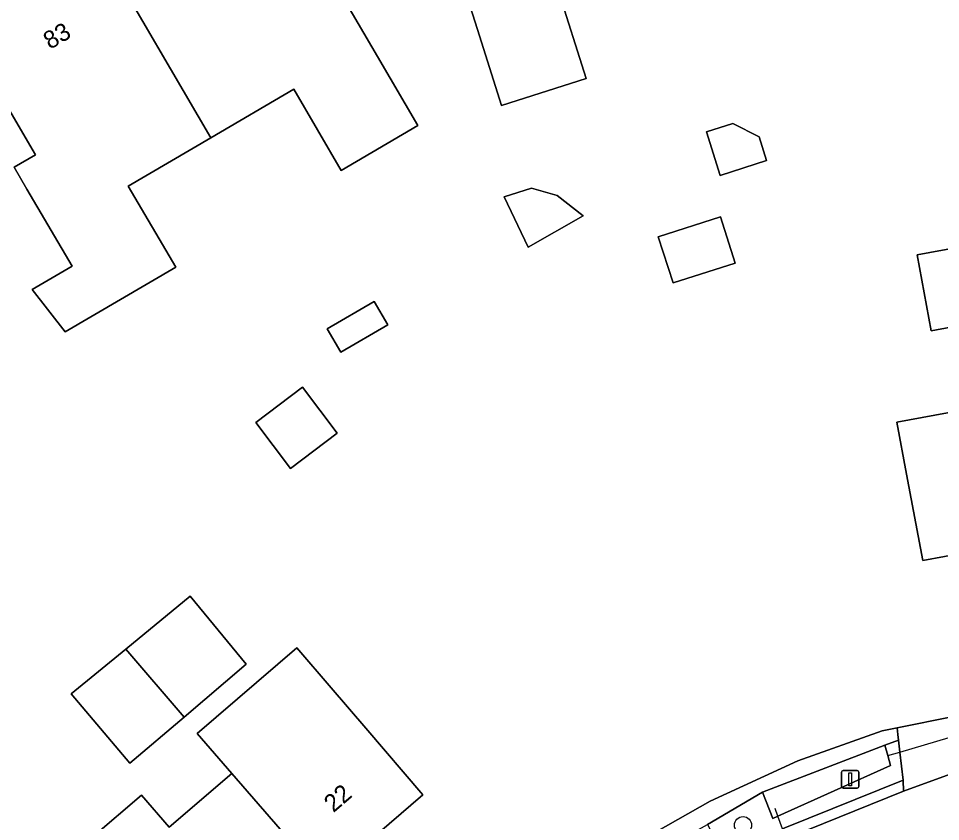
# Model space of a CAD drawing. Extents: x 160455 to 162082, y 388339 to 389736.
# Drawn here: x 161171.6 to 161223.9, y 388427.9 to 388473.6 of the extents above; entities that cross this region are included whole.
import ezdxf

# ---------------------------------------------------------------- set-up
doc = ezdxf.new("R2010")
doc.units = 0
for name, color, linetype in [('IMGEO_Berm_groen', 7, 'Continuous'), ('IMGEO_Boom', 7, 'Continuous'), ('IMGEO_Duiker', 7, 'Continuous'), ('IMGEO_Erf', 7, 'Continuous'), ('IMGEO_Groenvoorziening', 7, 'Continuous'), ('IMGEO_Haag', 7, 'Continuous'), ('IMGEO_Lichtmast', 7, 'Continuous'), ('IMGEO_Pand', 7, 'Continuous'), ('IMGEO_Pand_nummerreeks', 7, 'Continuous'), ('IMGEO_Rijbaan_lokaal_halfverhard', 7, 'Continuous'), ('IMGEO_Rijbaan_lokaal_open', 7, 'Continuous'), ('IMGEO_Voetpad_open', 7, 'Continuous'), ('IMGEO_Waterloop', 7, 'Continuous')]:
    doc.layers.add(name, color=color, linetype=linetype)

msp = doc.modelspace()

# ---------------------------------------------------------------- linework, layer by layer
at = {"layer": 'IMGEO_Berm_groen'}
msp.add_lwpolyline([(161214.97, 388427.541), (161215.091, 388427.597), (161221.817, 388430.311), (161221.636, 388431.903), (161221.559, 388432.577), (161220.787, 388432.287), (161220.943, 388431.698), (161221.091, 388431.141), (161214.705, 388428.251), (161214.406, 388428.115), (161213.828, 388429.613), (161210.697, 388427.784), (161211.157, 388426.916), (161204.552, 388423.069), (161205.499, 388422.419)], dxfattribs=at)
at = {"layer": 'IMGEO_Boom'}
msp.add_circle((161212.721, 388427.74), 0.489, dxfattribs=at)
at = {"layer": 'IMGEO_Duiker'}
for points in [[(161220.943, 388431.698), (161221.636, 388431.903), (161225.135, 388432.936), (161225.723, 388433.11)], [(161218.426, 388418.27), (161218.065, 388419.239), (161216.736, 388422.804), (161216.519, 388423.386), (161215.18, 388426.977), (161214.97, 388427.541), (161214.705, 388428.251), (161214.543, 388428.686)]]:
    msp.add_lwpolyline(points, dxfattribs=at)
at = {"layer": 'IMGEO_Erf'}
for points in [[(161174.204, 388455.777), (161172.335, 388458.184), (161174.603, 388459.51), (161172.037, 388463.9), (161171.31, 388465.143), (161172.518, 388465.849), (161168.475, 388472.765), (161176.326, 388477.357), (161184.174, 388481.946), (161186.698, 388477.63), (161188.22, 388475.04), (161189.429, 388475.746), (161191.953, 388471.43), (161194.249, 388467.503), (161189.895, 388464.953), (161187.195, 388469.571), (161182.49, 388466.82), (161177.786, 388464.069), (161180.486, 388459.451)], [(161237.72, 388445.54), (161230.328, 388444.161), (161222.93, 388442.78), (161222.01, 388447.7), (161221.46, 388450.644), (161228.447, 388451.948), (161227.576, 388456.613), (161223.417, 388455.836), (161222.611, 388460.154), (161226.636, 388460.899), (161225.429, 388467.418), (161230.044, 388468.272), (161231.251, 388461.753), (161234.19, 388462.319), (161235.866, 388453.332), (161236.25, 388453.404), (161236.8, 388450.46)], [(161211.426, 388464.678), (161210.636, 388467.157), (161212.134, 388467.635), (161213.631, 388466.865), (161214.061, 388465.517)], [(161200.507, 388460.595), (161199.144, 388463.458), (161200.707, 388463.954), (161202.16, 388463.525), (161203.637, 388462.381)], [(161212.276, 388459.688), (161208.742, 388458.562), (161207.905, 388461.191), (161211.439, 388462.317)], [(161192.543, 388456.19), (161189.869, 388454.626), (161189.096, 388455.947), (161191.77, 388457.511)], [(161187.014, 388448.023), (161185.041, 388450.625), (161187.69, 388452.634), (161189.663, 388450.033)], [(161184.498, 388436.889), (161180.969, 388433.888), (161177.883, 388431.264), (161174.553, 388435.213), (161177.648, 388437.754), (161181.311, 388440.761)], [(161194.53, 388429.47), (161188.914, 388424.644), (161183.29, 388419.81), (161180.03, 388423.6), (161178.261, 388425.656), (161177.567, 388425.061), (161175.802, 388427.104), (161178.536, 388429.447), (161180.109, 388427.625), (161183.674, 388430.688), (161181.713, 388432.959), (161187.374, 388437.826), (161189.322, 388435.543), (161191.28, 388433.26)]]:
    msp.add_lwpolyline(points, close=True, dxfattribs=at)
for points in [[(161202.191, 388475.275), (161203.814, 388470.182), (161199.006, 388468.65), (161197.628, 388472.977), (161196.11, 388477.741)], [(161207.75, 388427.352), (161210.863, 388429.117), (161215.833, 388431.402), (161220.629, 388433.108), (161221.19, 388433.222), (161221.478, 388433.281), (161224.672, 388433.93)]]:
    msp.add_lwpolyline(points, dxfattribs=at)
msp.add_arc((161238.162, 388365.537), 134.266, 96.39138, 127.00008, dxfattribs=at)
at = {"layer": 'IMGEO_Groenvoorziening'}
msp.add_lwpolyline([(161213.828, 388429.613), (161220.787, 388432.287), (161221.559, 388432.577), (161221.522, 388432.898), (161221.478, 388433.281), (161221.19, 388433.222), (161220.629, 388433.108), (161215.833, 388431.402), (161210.863, 388429.117), (161207.75, 388427.352), (161202.933, 388424.246), (161203.522, 388423.798), (161210.697, 388427.784)], close=True, dxfattribs=at)
at = {"layer": 'IMGEO_Haag'}
msp.add_lwpolyline([(161220.787, 388432.287), (161221.559, 388432.577), (161221.522, 388432.898), (161221.478, 388433.281), (161221.19, 388433.222), (161220.629, 388433.108), (161215.833, 388431.402), (161210.863, 388429.117), (161207.75, 388427.352), (161202.933, 388424.246), (161203.522, 388423.798), (161210.697, 388427.784), (161213.828, 388429.613)], close=True, dxfattribs=at)
at = {"layer": 'IMGEO_Lichtmast'}
for p, q in [((161218.313, 388429.948), (161218.313, 388430.748)), ((161218.313, 388430.748), (161218.313, 388429.948)), ((161218.413, 388430.848), (161219.203, 388430.848)), ((161219.203, 388430.848), (161218.413, 388430.848)), ((161219.303, 388430.748), (161219.303, 388429.948)), ((161219.303, 388429.948), (161219.303, 388430.748)), ((161219.203, 388429.848), (161218.413, 388429.848)), ((161218.413, 388429.848), (161219.203, 388429.848))]:
    msp.add_line(p, q, dxfattribs=at)
msp.add_lwpolyline([(161218.733, 388430.723), (161218.883, 388430.723), (161218.883, 388429.973), (161218.733, 388429.973), (161218.733, 388430.723)], dxfattribs=at)
for centre, start, end in [((161218.413, 388430.748), 90, 180), ((161218.413, 388430.748), 90, 180), ((161219.203, 388430.748), 0, 90), ((161219.203, 388430.748), 360, 90), ((161218.413, 388429.948), 180, 270), ((161218.413, 388429.948), 180, 270), ((161219.203, 388429.948), 270, 0), ((161219.203, 388429.948), 270, 0)]:
    msp.add_arc(centre, 0.1, start, end, dxfattribs=at)
at = {"layer": 'IMGEO_Pand'}
for points in [[(161207.659, 388477.017), (161204.485, 388486.741), (161203.867, 388488.634), (161194.985, 388485.825), (161196.493, 388481.058), (161197.443, 388478.166), (161196.11, 388477.741), (161197.628, 388472.977), (161199.006, 388468.65), (161203.814, 388470.182), (161202.191, 388475.275)], [(161182.49, 388466.82), (161187.195, 388469.571), (161189.895, 388464.953), (161194.249, 388467.503), (161191.953, 388471.43), (161189.429, 388475.746), (161188.22, 388475.04), (161186.698, 388477.63), (161184.174, 388481.946), (161176.326, 388477.357)], [(161182.49, 388466.82), (161176.326, 388477.357), (161168.475, 388472.765), (161172.518, 388465.849), (161171.31, 388465.143), (161172.037, 388463.9), (161174.603, 388459.51), (161172.335, 388458.184), (161174.204, 388455.777), (161180.486, 388459.451), (161177.786, 388464.069)], [(161214.061, 388465.517), (161213.631, 388466.865), (161212.134, 388467.635), (161210.636, 388467.157), (161211.426, 388464.678)], [(161200.507, 388460.595), (161203.637, 388462.381), (161202.16, 388463.525), (161200.707, 388463.954), (161199.144, 388463.458)], [(161207.905, 388461.191), (161208.742, 388458.562), (161212.276, 388459.688), (161211.439, 388462.317)], [(161231.251, 388461.753), (161230.933, 388461.694), (161226.636, 388460.899), (161222.611, 388460.154), (161223.417, 388455.836), (161227.576, 388456.613), (161228.447, 388451.948), (161228.858, 388452.025), (161235.866, 388453.332), (161234.19, 388462.319)], [(161192.543, 388456.19), (161191.77, 388457.511), (161189.096, 388455.947), (161189.869, 388454.626)], [(161185.041, 388450.625), (161187.014, 388448.023), (161189.663, 388450.033), (161187.69, 388452.634)], [(161228.858, 388452.025), (161228.447, 388451.948), (161221.46, 388450.644), (161222.01, 388447.7), (161222.93, 388442.78), (161230.328, 388444.161)], [(161177.648, 388437.754), (161180.969, 388433.888), (161184.498, 388436.889), (161181.311, 388440.761)], [(161177.648, 388437.754), (161174.553, 388435.213), (161177.883, 388431.264), (161180.969, 388433.888)], [(161188.914, 388424.644), (161194.53, 388429.47), (161191.28, 388433.26), (161189.322, 388435.543), (161187.374, 388437.826), (161181.713, 388432.959), (161183.674, 388430.688)], [(161188.914, 388424.644), (161183.674, 388430.688), (161180.109, 388427.625), (161178.536, 388429.447), (161175.802, 388427.104), (161177.567, 388425.061), (161178.261, 388425.656), (161180.03, 388423.6), (161183.29, 388419.81)]]:
    msp.add_lwpolyline(points, close=True, dxfattribs=at)
at = {"layer": 'IMGEO_Rijbaan_lokaal_halfverhard'}
msp.add_lwpolyline([(161215.18, 388426.977), (161215.426, 388427.09), (161221.836, 388429.678), (161221.817, 388430.311), (161215.091, 388427.597), (161214.97, 388427.541)], dxfattribs=at)
at = {"layer": 'IMGEO_Rijbaan_lokaal_open'}
msp.add_lwpolyline([(161225.135, 388432.936), (161224.912, 388433.413), (161224.786, 388433.684), (161224.672, 388433.93), (161221.478, 388433.281), (161221.522, 388432.898), (161221.559, 388432.577), (161221.636, 388431.903), (161221.817, 388430.311), (161221.836, 388429.678), (161225.946, 388431.166), (161225.711, 388431.705)], close=True, dxfattribs=at)
msp.add_lwpolyline([(161225.946, 388431.166), (161221.836, 388429.678), (161215.426, 388427.09)], dxfattribs=at)
at = {"layer": 'IMGEO_Voetpad_open'}
msp.add_arc((161238.162, 388365.537), 134.266, 96.39138, 127.00008, dxfattribs=at)
at = {"layer": 'IMGEO_Waterloop'}
msp.add_lwpolyline([(161214.705, 388428.251), (161221.091, 388431.141), (161220.943, 388431.698), (161220.787, 388432.287), (161213.828, 388429.613), (161214.406, 388428.115)], close=True, dxfattribs=at)

# ---------------------------------------------------------------- texts
at = {"layer": 'IMGEO_Pand_nummerreeks'}
for s, rotation, p in [('83', 30.3197, (161173.342, 388471.812)), ('22', 40.6768, (161189.448, 388428.425))]:
    msp.add_text(s, height=1, rotation=rotation, dxfattribs=at).set_placement(p)

doc.saveas('drawing.dxf')
